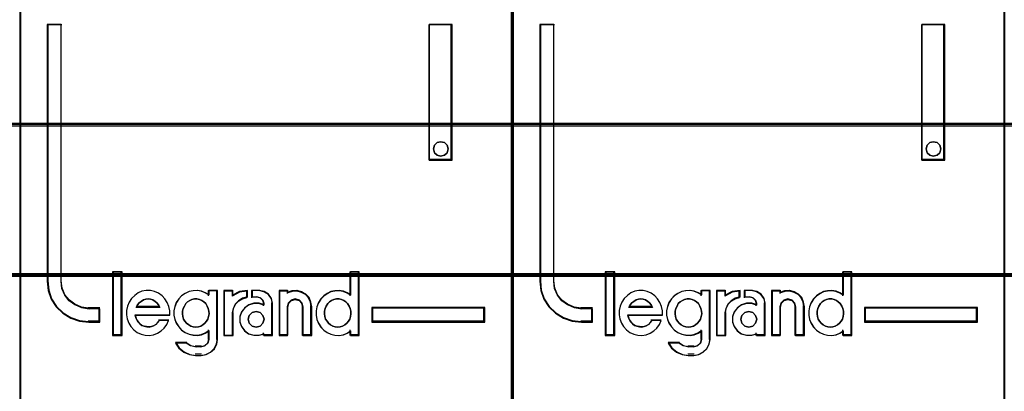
# Model space of a CAD drawing. Header units: millimetres. Extents: x -1290 to 1795, y -4192 to -1311.
# Tile 716 of 1056: x 1484.58 to 1491.76, y -2660.47 to -2657.76. Entities that reach past the tile are written whole.
import ezdxf

# ---------------------------------------------------------------- set-up
doc = ezdxf.new("R2010")
doc.units = ezdxf.units.MM
doc.layers.add('30', color=7, linetype='Continuous')
doc.layers.add('45', color=7, linetype='Continuous')
doc.layers.add('Aparatura', color=7, linetype='Continuous', lineweight=13)

# ---------------------------------------------------------------- blocks, each defined once
blk = doc.blocks.new('*U366')
at = {"layer": '45', "color": 7}
for points in [[(369.465651, -533.603058), (351.492672, -533.603058), (351.492672, -615.327797), (369.465651, -615.327797), (369.465651, -533.603058)], [(354.418048, -593.679359), (354.418048, -593.190218), (354.015775, -593.190218), (353.743815, -593.151746), (353.505851, -593.047323), (353.296215, -592.898932), (353.131906, -592.695582), (353.024256, -592.45376), (352.995927, -592.189954), (352.995927, -582.813846), (352.491668, -582.813846), (352.491668, -592.189954), (352.525663, -592.525207), (352.633314, -592.843973), (352.81462, -593.124267), (353.063917, -593.355097), (353.352873, -593.530968), (353.67016, -593.640887), (354.015775, -593.679359), (354.418048, -593.679359)], [(366.436437, -582.813846), (366.436437, -587.774423), (367.274305, -587.774423), (367.274305, -582.813846), (366.436437, -582.813846)], [(367.088072, -587.225682), (367.123918, -587.355586), (367.088072, -587.497299), (366.992481, -587.58587), (366.855069, -587.627204), (366.723632, -587.58587), (366.628041, -587.497299), (366.592195, -587.355586), (366.628041, -587.225682), (366.723632, -587.125301), (366.855069, -587.095777), (366.992481, -587.125301), (367.088072, -587.225682)], [(355.203997, -594.153333), (355.203997, -591.862455), (354.896062, -591.862455), (354.896062, -594.153333), (355.203997, -594.153333)], [(368.466655, -593.153318), (364.345348, -593.153318), (364.345348, -593.679359), (368.466655, -593.679359), (368.466655, -593.153318)]]:
    blk.add_lwpolyline(points, close=True, dxfattribs=at)
at = {"layer": '45', "color": 139}
for points in [[(369.465651, -533.603058), (351.492672, -533.603058), (351.492672, -615.327797), (369.465651, -615.327797), (369.465651, -533.603058)], [(367.123918, -587.355586), (367.088072, -587.225682), (366.992481, -587.125301), (366.855069, -587.095777), (366.723632, -587.125301), (366.628041, -587.225682), (366.592195, -587.355586), (366.628041, -587.497299), (366.723632, -587.58587), (366.855069, -587.627204), (366.992481, -587.58587), (367.088072, -587.497299), (367.123918, -587.355586)], [(357.910549, -593.864281), (358.008739, -593.852913), (358.095378, -593.824495), (358.17624, -593.779026), (358.245551, -593.722189), (358.309086, -593.642618), (358.349517, -593.568731), (358.378397, -593.472109), (358.4015, -593.375487), (358.389949, -593.278865), (358.372621, -593.182243), (358.33219, -593.096988), (358.280207, -593.006049), (358.210896, -592.943529), (358.135809, -592.892376), (358.049171, -592.852591), (357.956756, -592.83554), (357.870118, -592.83554), (357.771927, -592.852591), (357.696841, -592.892376), (357.615978, -592.943529), (357.546667, -593.006049), (357.50046, -593.096988), (357.460029, -593.182243), (357.431149, -593.278865), (357.431149, -593.375487), (357.442701, -593.472109), (357.471581, -593.568731), (357.517788, -593.642618), (357.575547, -593.722189), (357.656409, -593.779026), (357.737272, -593.824495), (357.82391, -593.852913), (357.910549, -593.864281)], [(363.093918, -593.864281), (363.18641, -593.852913), (363.273122, -593.824495), (363.359834, -593.779026), (363.429203, -593.722189), (363.487011, -593.642618), (363.539038, -593.568731), (363.567942, -593.472109), (363.573722, -593.375487), (363.573722, -593.278865), (363.55638, -593.182243), (363.515915, -593.096988), (363.458107, -593.006049), (363.388737, -592.943529), (363.319368, -592.892376), (363.232656, -592.852591), (363.145945, -592.83554), (363.047672, -592.83554), (362.96096, -592.852591), (362.874248, -592.892376), (362.793317, -592.943529), (362.73551, -593.006049), (362.677702, -593.096988), (362.637236, -593.182243), (362.614113, -593.278865), (362.614113, -593.375487), (362.625675, -593.472109), (362.654579, -593.568731), (362.706606, -593.642618), (362.764413, -593.722189), (362.833783, -593.779026), (362.920494, -593.824495), (363.007206, -593.852913), (363.093918, -593.864281)], [(360.410235, -593.577023), (360.368674, -593.436326), (360.261803, -593.330802), (360.119308, -593.289766), (359.976814, -593.330802), (359.869943, -593.436326), (359.828382, -593.577023), (359.869943, -593.717721), (359.976814, -593.823244), (360.119308, -593.864281), (360.261803, -593.823244), (360.368674, -593.717721), (360.410235, -593.577023)]]:
    blk.add_lwpolyline(points, close=True, dxfattribs=at)
at = {"layer": '45', "color": 59}
for points in [[(369.447748, -533.622807), (351.512366, -533.622807), (351.512366, -615.309843), (369.447748, -615.309843), (369.447748, -533.622807)], [(366.436437, -582.813846), (366.436437, -587.774423), (367.274305, -587.774423), (367.274305, -582.813846), (366.436437, -582.813846)], [(367.088072, -587.225682), (367.123918, -587.355586), (367.088072, -587.497299), (366.992481, -587.58587), (366.855069, -587.627204), (366.723632, -587.58587), (366.628041, -587.497299), (366.592195, -587.355586), (366.628041, -587.225682), (366.723632, -587.125301), (366.855069, -587.095777), (366.992481, -587.125301), (367.088072, -587.225682)], [(355.2219, -594.171287), (355.2219, -591.844502), (354.878159, -591.844502), (354.878159, -594.171287), (355.2219, -594.171287)], [(362.307969, -593.275085), (362.307969, -593.436513), (362.336407, -593.586807), (362.393284, -593.725969), (362.478599, -593.859565), (362.586664, -593.970894), (362.711792, -594.065524), (362.842608, -594.126755), (362.990487, -594.160154), (363.144053, -594.171287), (363.297619, -594.143455), (363.439811, -594.08779), (363.564939, -594.004293), (363.564939, -594.171287), (363.883447, -594.171287), (363.883447, -591.844502), (363.564939, -591.844502), (363.564939, -592.701738), (363.439811, -592.618241), (363.297619, -592.568143), (363.144053, -592.540311), (362.990487, -592.551444), (362.842608, -592.579276), (362.711792, -592.646074), (362.586664, -592.729571), (362.478599, -592.8409), (362.393284, -592.974496), (362.336407, -593.12479), (362.307969, -593.275085)], [(355.383028, -593.414387), (355.411461, -593.565767), (355.468326, -593.717147), (355.547937, -593.8461), (355.650294, -593.96384), (355.775397, -594.059154), (355.923246, -594.126434), (356.065409, -594.160074), (356.218945, -594.171287), (356.37248, -594.143254), (356.520329, -594.087187), (356.651119, -594.003087), (356.759163, -593.89656), (356.855833, -593.762), (356.924071, -593.621834), (356.577195, -593.621834), (356.520329, -593.69472), (356.452091, -593.762), (356.37248, -593.81246), (356.298556, -593.840494), (356.213258, -593.857314), (356.122274, -593.8461), (356.036976, -593.82928), (355.951679, -593.801247), (355.872068, -593.74518), (355.815203, -593.6779), (355.758338, -593.599407), (355.729905, -593.515307), (355.701473, -593.431207), (356.963877, -593.431207), (356.963877, -593.268614), (356.935444, -593.10602), (356.872893, -592.965854), (356.787595, -592.831294), (356.685238, -592.71916), (356.548762, -592.623847), (356.412286, -592.56778), (356.25875, -592.528534), (356.105215, -592.528534), (355.951679, -592.556567), (355.809516, -592.612634), (355.684413, -592.707947), (355.564996, -592.814474), (355.479699, -592.949034), (355.422834, -593.100414), (355.383028, -593.251794), (355.383028, -593.414387)], [(357.204994, -592.962816), (357.148088, -593.113145), (357.119634, -593.263473), (357.119634, -593.424937), (357.148088, -593.575266), (357.204994, -593.714459), (357.296044, -593.848084), (357.398476, -593.959439), (357.52367, -594.05409), (357.671627, -594.115335), (357.813893, -594.148741), (357.967541, -594.159877), (358.115498, -594.132038), (358.257764, -594.076361), (358.394339, -593.992845), (358.394339, -594.310205), (358.354505, -594.449399), (358.246382, -594.54405), (358.115498, -594.583024), (357.910634, -594.583024), (357.728534, -594.54405), (357.563505, -594.449399), (357.17085, -594.449399), (357.301735, -594.633134), (357.478145, -594.772327), (357.688699, -594.866978), (357.910634, -594.894817), (358.115498, -594.894817), (358.297598, -594.866978), (358.456936, -594.783462), (358.593512, -594.660972), (358.678871, -594.488373), (358.713015, -594.310205), (358.713015, -592.528534), (358.394339, -592.528534), (358.394339, -592.689998), (358.257764, -592.606482), (358.115498, -592.556372), (357.967541, -592.528534), (357.813893, -592.539669), (357.671627, -592.567508), (357.52367, -592.63432), (357.398476, -592.717836), (357.296044, -592.829191), (357.204994, -592.962816)], [(358.935014, -592.528534), (358.935014, -594.171287), (359.260011, -594.171287), (359.260011, -593.347107), (359.289028, -593.184514), (359.364474, -593.02192), (359.486348, -592.898574), (359.631435, -592.814474), (359.799737, -592.764014), (359.799737, -592.528534), (359.515365, -592.56778), (359.260011, -592.70234), (359.260011, -592.528534), (358.935014, -592.528534)], [(358.952918, -592.546487), (358.952918, -594.153333), (359.264457, -594.153333), (359.264457, -593.347168), (359.292273, -593.188129), (359.364594, -593.029089), (359.481421, -592.908439), (359.620501, -592.826177), (359.781834, -592.77682), (359.781834, -592.546487), (359.509237, -592.584876), (359.264457, -592.716495), (359.264457, -592.546487), (358.952918, -592.546487)], [(359.58502, -593.319074), (359.527609, -593.487274), (359.527609, -593.6779), (359.58502, -593.8461), (359.699841, -594.003087), (359.843367, -594.104007), (360.032822, -594.160074), (360.216536, -594.160074), (360.40025, -594.104007), (360.40025, -594.171287), (360.72175, -594.171287), (360.72175, -592.993887), (360.681562, -592.814474), (360.572482, -592.663094), (360.417473, -592.56778), (360.233759, -592.528534), (359.969671, -592.528534), (359.969671, -592.764014), (360.159126, -592.764014), (360.273947, -592.792047), (360.360063, -592.881754), (360.40025, -592.993887), (360.40025, -593.061167), (360.216536, -593.0051), (360.032822, -593.0051), (359.843367, -593.061167), (359.699841, -593.167694), (359.58502, -593.319074)], [(360.954491, -592.528534), (360.954491, -594.171287), (361.264043, -594.171287), (361.264043, -593.117234), (361.30417, -592.977067), (361.407354, -592.881754), (361.544933, -592.842507), (361.693977, -592.881754), (361.785696, -592.977067), (361.825823, -593.117234), (361.825823, -594.171287), (362.146841, -594.171287), (362.146841, -593.117234), (362.118179, -592.949034), (362.049389, -592.78644), (361.93474, -592.663094), (361.779964, -592.578994), (361.613723, -592.528534), (361.430284, -592.539747), (361.264043, -592.595814), (361.264043, -592.528534), (360.954491, -592.528534)], [(360.972394, -592.546487), (360.972394, -594.153333), (361.27265, -594.153333), (361.27265, -593.122319), (361.311572, -592.985216), (361.411658, -592.891986), (361.545105, -592.853598), (361.689673, -592.891986), (361.778638, -592.985216), (361.81756, -593.122319), (361.81756, -594.153333), (362.128938, -594.153333), (362.128938, -593.122319), (362.101136, -592.957796), (362.034412, -592.798756), (361.923206, -592.678106), (361.773078, -592.595844), (361.611829, -592.546487), (361.433899, -592.557455), (361.27265, -592.612297), (361.27265, -592.546487), (360.972394, -592.546487)], [(356.557499, -593.048565), (356.604024, -593.142546), (355.737511, -593.142546), (355.78985, -593.048565), (355.848006, -592.973379), (355.917792, -592.923256), (356.005025, -592.866867), (356.086442, -592.848071), (356.173675, -592.83554), (356.260908, -592.848071), (356.348141, -592.866867), (356.429558, -592.923256), (356.499344, -592.973379), (356.557499, -593.048565)], [(356.604024, -593.142546), (355.737511, -593.142546), (355.78985, -593.048565), (355.848006, -592.973379), (355.917792, -592.923256), (356.005025, -592.866867), (356.086442, -592.848071), (356.173675, -592.83554), (356.260908, -592.848071), (356.348141, -592.866867), (356.429558, -592.923256), (356.499344, -592.973379), (356.557499, -593.048565), (356.604024, -593.142546)], [(358.309086, -593.642618), (358.245551, -593.722189), (358.17624, -593.779026), (358.095378, -593.824495), (358.008739, -593.852913), (357.910549, -593.864281), (357.82391, -593.852913), (357.737272, -593.824495), (357.656409, -593.779026), (357.575547, -593.722189), (357.517788, -593.642618), (357.471581, -593.568731), (357.442701, -593.472109), (357.431149, -593.375487), (357.431149, -593.278865), (357.460029, -593.182243), (357.50046, -593.096988), (357.546667, -593.006049), (357.615978, -592.943529), (357.696841, -592.892376), (357.771927, -592.852591), (357.870118, -592.83554), (357.956756, -592.83554), (358.049171, -592.852591), (358.135809, -592.892376), (358.210896, -592.943529), (358.280207, -593.006049), (358.33219, -593.096988), (358.372621, -593.182243), (358.389949, -593.278865), (358.4015, -593.375487), (358.378397, -593.472109), (358.349517, -593.568731), (358.309086, -593.642618)], [(357.50046, -593.096988), (357.546667, -593.006049), (357.615978, -592.943529), (357.696841, -592.892376), (357.771927, -592.852591), (357.870118, -592.83554), (357.956756, -592.83554), (358.049171, -592.852591), (358.135809, -592.892376), (358.210896, -592.943529), (358.280207, -593.006049), (358.33219, -593.096988), (358.372621, -593.182243), (358.389949, -593.278865), (358.4015, -593.375487), (358.378397, -593.472109), (358.349517, -593.568731), (358.309086, -593.642618), (358.245551, -593.722189), (358.17624, -593.779026), (358.095378, -593.824495), (358.008739, -593.852913), (357.910549, -593.864281), (357.82391, -593.852913), (357.737272, -593.824495), (357.656409, -593.779026), (357.575547, -593.722189), (357.517788, -593.642618), (357.471581, -593.568731), (357.442701, -593.472109), (357.431149, -593.375487), (357.431149, -593.278865), (357.460029, -593.182243), (357.50046, -593.096988)], [(363.232656, -592.852591), (363.319368, -592.892376), (363.388737, -592.943529), (363.458107, -593.006049), (363.515915, -593.096988), (363.55638, -593.182243), (363.573722, -593.278865), (363.573722, -593.375487), (363.567942, -593.472109), (363.539038, -593.568731), (363.487011, -593.642618), (363.429203, -593.722189), (363.359834, -593.779026), (363.273122, -593.824495), (363.18641, -593.852913), (363.093918, -593.864281), (363.007206, -593.852913), (362.920494, -593.824495), (362.833783, -593.779026), (362.764413, -593.722189), (362.706606, -593.642618), (362.654579, -593.568731), (362.625675, -593.472109), (362.614113, -593.375487), (362.614113, -593.278865), (362.637236, -593.182243), (362.677702, -593.096988), (362.73551, -593.006049), (362.793317, -592.943529), (362.874248, -592.892376), (362.96096, -592.852591), (363.047672, -592.83554), (363.145945, -592.83554), (363.232656, -592.852591)], [(362.637236, -593.182243), (362.677702, -593.096988), (362.73551, -593.006049), (362.793317, -592.943529), (362.874248, -592.892376), (362.96096, -592.852591), (363.047672, -592.83554), (363.145945, -592.83554), (363.232656, -592.852591), (363.319368, -592.892376), (363.388737, -592.943529), (363.458107, -593.006049), (363.515915, -593.096988), (363.55638, -593.182243), (363.573722, -593.278865), (363.573722, -593.375487), (363.567942, -593.472109), (363.539038, -593.568731), (363.487011, -593.642618), (363.429203, -593.722189), (363.359834, -593.779026), (363.273122, -593.824495), (363.18641, -593.852913), (363.093918, -593.864281), (363.007206, -593.852913), (362.920494, -593.824495), (362.833783, -593.779026), (362.764413, -593.722189), (362.706606, -593.642618), (362.654579, -593.568731), (362.625675, -593.472109), (362.614113, -593.375487), (362.614113, -593.278865), (362.637236, -593.182243)], [(360.368674, -593.436326), (360.410235, -593.577023), (360.368674, -593.717721), (360.261803, -593.823244), (360.119308, -593.864281), (359.976814, -593.823244), (359.869943, -593.717721), (359.828382, -593.577023), (359.869943, -593.436326), (359.976814, -593.330802), (360.119308, -593.289766), (360.261803, -593.330802), (360.368674, -593.436326)], [(359.828382, -593.577023), (359.869943, -593.436326), (359.976814, -593.330802), (360.119308, -593.289766), (360.261803, -593.330802), (360.368674, -593.436326), (360.410235, -593.577023), (360.368674, -593.717721), (360.261803, -593.823244), (360.119308, -593.864281), (359.976814, -593.823244), (359.869943, -593.717721), (359.828382, -593.577023)], [(368.448752, -593.171272), (364.363252, -593.171272), (364.363252, -593.661405), (368.448752, -593.661405), (368.448752, -593.171272)]]:
    blk.add_lwpolyline(points, close=True, dxfattribs=at)
at = {"layer": '45', "color": 139}
for points in [[(352.491668, -582.813846), (352.491668, -592.194597)], [(352.491668, -582.813846), (353.025183, -582.813846)], [(352.985796, -582.813846), (352.985796, -592.194597)], [(366.436437, -587.774423), (366.436437, -582.813846)], [(366.436437, -582.813846), (367.274305, -582.813846)], [(367.234918, -587.774423), (367.234918, -582.813846)], [(366.436437, -587.736721), (367.274305, -587.736721)], [(354.878159, -591.844502), (354.878159, -594.171287)], [(354.878159, -591.844502), (355.2219, -591.844502)], [(355.182513, -591.844502), (355.182513, -594.171287)], [(363.534335, -591.844502), (363.534335, -592.726023)], [(363.534335, -591.844502), (363.883447, -591.844502)], [(363.84585, -591.844502), (363.84585, -594.171287)], [(352.491668, -592.156894), (352.525851, -592.499589), (352.634095, -592.82543), (352.816401, -593.111946), (353.067072, -593.3479), (353.357622, -593.527674), (353.676658, -593.640033), (354.024179, -593.679359)], [(352.985796, -592.156894), (353.01464, -592.429631), (353.124247, -592.67964), (353.291542, -592.889874), (353.504987, -593.043289), (353.747277, -593.151247), (354.024179, -593.191021)], [(356.963877, -593.431207), (356.963877, -593.268614), (356.935444, -593.10602), (356.872893, -592.965854), (356.787595, -592.831294), (356.685238, -592.71916), (356.548762, -592.623847), (356.412286, -592.56778), (356.25875, -592.528534), (356.105215, -592.528534), (355.951679, -592.556567), (355.809516, -592.612634), (355.684413, -592.707947), (355.564996, -592.814474), (355.479699, -592.949034), (355.422834, -593.100414), (355.383028, -593.251794), (355.383028, -593.414387), (355.411461, -593.565767), (355.468326, -593.717147), (355.547937, -593.8461), (355.650294, -593.96384), (355.775397, -594.059154), (355.923246, -594.126434), (356.065409, -594.160074), (356.218945, -594.171287), (356.37248, -594.143254), (356.520329, -594.087187), (356.651119, -594.003087), (356.759163, -593.89656), (356.855833, -593.762), (356.924071, -593.621834)], [(358.4015, -592.691127), (358.264158, -592.607027), (358.121092, -592.556567), (357.972304, -592.528534), (357.817794, -592.539747), (357.674728, -592.56778), (357.52594, -592.63506), (357.400043, -592.71916), (357.297036, -592.831294), (357.205474, -592.965854), (357.148248, -593.117234), (357.119634, -593.268614), (357.119634, -593.431207), (357.148248, -593.582587), (357.205474, -593.722754), (357.297036, -593.857314), (357.400043, -593.969447), (357.52594, -594.06476), (357.674728, -594.126434), (357.817794, -594.160074), (357.972304, -594.171287), (358.121092, -594.143254), (358.264158, -594.087187), (358.4015, -594.003087)], [(358.362113, -592.528534), (358.362113, -592.726023)], [(358.362113, -592.528534), (358.713015, -592.528534)], [(358.673628, -592.528534), (358.673628, -594.320302)], [(358.935014, -592.528534), (358.935014, -594.171287)], [(358.935014, -592.528534), (359.284126, -592.528534)], [(359.799737, -592.528534), (359.507319, -592.57556), (359.244739, -592.736795)], [(359.244739, -592.528534), (359.244739, -592.736795)], [(359.799737, -592.758339), (359.626673, -592.811009), (359.47748, -592.898792), (359.352158, -593.02754), (359.274578, -593.197253), (359.244739, -593.366966)], [(359.76214, -592.528534), (359.76214, -592.797837)], [(359.955494, -592.528534), (359.955494, -592.797837)], [(360.249106, -592.528534), (359.955494, -592.528534)], [(359.955494, -592.758339), (360.177494, -592.758339)], [(360.410235, -593.022257), (360.36488, -592.893517), (360.267691, -592.790525), (360.138107, -592.758339)], [(360.72175, -593.022257), (360.67973, -592.831906), (360.565676, -592.671297), (360.4036, -592.570173), (360.21151, -592.528534)], [(360.954491, -592.528534), (360.954491, -594.171287)], [(360.954491, -592.528534), (361.29286, -592.528534)], [(362.146841, -593.142546), (362.117835, -592.967114), (362.048222, -592.79753), (361.932201, -592.668879), (361.775571, -592.581163), (361.60734, -592.528534), (361.421705, -592.540229), (361.253473, -592.598706)], [(361.253473, -592.528534), (361.253473, -592.632664)], [(363.573722, -592.691127), (363.44772, -592.607027), (363.304535, -592.556567), (363.149896, -592.528534), (362.995256, -592.539747), (362.846344, -592.56778), (362.714614, -592.63506), (362.588611, -592.71916), (362.479791, -592.831294), (362.39388, -592.965854), (362.336606, -593.117234), (362.307969, -593.268614), (362.307969, -593.431207), (362.336606, -593.582587), (362.39388, -593.722754), (362.479791, -593.857314), (362.588611, -593.969447), (362.714614, -594.06476), (362.846344, -594.126434), (362.995256, -594.160074), (363.149896, -594.171287), (363.304535, -594.143254), (363.44772, -594.087187), (363.573722, -594.003087)], [(356.604024, -593.142546), (356.557499, -593.048565), (356.499344, -592.973379), (356.429558, -592.923256), (356.348141, -592.866867), (356.260908, -592.848071), (356.173675, -592.83554), (356.086442, -592.848071), (356.005025, -592.866867), (355.917792, -592.923256), (355.848006, -592.973379), (355.78985, -593.048565), (355.737511, -593.142546)], [(355.737511, -593.104844), (356.604024, -593.104844)], [(360.410235, -593.050181), (360.224419, -592.993531), (360.038603, -592.993531), (359.84698, -593.050181), (359.701811, -593.157816), (359.585676, -593.31077), (359.527609, -593.480719), (359.527609, -593.673328), (359.585676, -593.843277), (359.701811, -594.001896), (359.84698, -594.103865), (360.038603, -594.160515), (360.224419, -594.160515), (360.410235, -594.103865)], [(360.370848, -592.982759), (360.370848, -593.08689)], [(360.682363, -592.982759), (360.682363, -594.171287)], [(361.837116, -593.142546), (361.795427, -592.98591), (361.700139, -592.879398), (361.545295, -592.83554), (361.402362, -592.879398), (361.295162, -592.98591), (361.253473, -593.142546)], [(361.253473, -593.104844), (361.253473, -594.171287)], [(361.797729, -593.104844), (361.797729, -594.171287)], [(362.109244, -593.104844), (362.109244, -594.171287)], [(353.984792, -593.153318), (354.418048, -593.153318)], [(354.378661, -593.153318), (354.378661, -593.679359)], [(354.378661, -593.153318), (354.378661, -593.679359)], [(355.694543, -593.410055), (356.963877, -593.410055)], [(355.694543, -593.410055), (355.72349, -593.499705), (355.752438, -593.589354), (355.810332, -593.673028), (355.868227, -593.744747), (355.94928, -593.804514), (356.036121, -593.834397), (356.122963, -593.852327), (356.215595, -593.864281), (356.302437, -593.846351), (356.3777, -593.816467), (356.458752, -593.762677), (356.528226, -593.690958), (356.58612, -593.613261)], [(358.935014, -594.171287), (359.284126, -594.171287), (359.284126, -593.329264)], [(364.345348, -593.153318), (368.466655, -593.153318)], [(364.345348, -593.153318), (364.345348, -593.679359)], [(368.429058, -593.679359), (368.429058, -593.153318)], [(353.984792, -593.639861), (354.418048, -593.639861)], [(356.548524, -593.596772), (356.92628, -593.596772)], [(364.345348, -593.639861), (368.466655, -593.639861)], [(354.878159, -594.133584), (355.2219, -594.133584)], [(358.362113, -593.968411), (358.362113, -594.320302)], [(360.370848, -594.067156), (360.370848, -594.171287)], [(360.370848, -594.133584), (360.72175, -594.133584)], [(360.954491, -594.133584), (361.29286, -594.133584)], [(361.797729, -594.133584), (362.146841, -594.133584)], [(363.534335, -593.968411), (363.534335, -594.171287)], [(363.534335, -594.133584), (363.883447, -594.133584)], [(357.169763, -594.419046), (357.304381, -594.615302), (357.485823, -594.76398), (357.702382, -594.865081), (357.930647, -594.894817)], [(357.169763, -594.419046), (357.590487, -594.419046)], [(357.552891, -594.419046), (357.73248, -594.538587), (357.930647, -594.58781)], [(357.89126, -594.550108), (358.129372, -594.550108)], [(358.091776, -594.894817), (358.281106, -594.865578), (358.44677, -594.777862), (358.588767, -594.649211), (358.677516, -594.467932), (358.713015, -594.280804)], [(358.091776, -594.58781), (358.237157, -594.543952), (358.357254, -594.43744), (358.4015, -594.280804)], [(358.129372, -594.857114), (357.89126, -594.857114)]]:
    blk.add_lwpolyline(points, dxfattribs=at)
at = {"layer": '45', "color": 1}
for points in [[(354.418048, -593.679359), (354.418048, -593.190218), (354.015775, -593.190218), (353.743815, -593.151746), (353.505851, -593.047323), (353.296215, -592.898932), (353.131906, -592.695582), (353.024256, -592.45376), (352.995927, -592.189954), (352.995927, -582.813846), (352.491668, -582.813846), (352.491668, -592.189954), (352.525663, -592.525207), (352.633314, -592.843973), (352.81462, -593.124267), (353.063917, -593.355097), (353.352873, -593.530968), (353.67016, -593.640887), (354.015775, -593.679359), (354.418048, -593.679359)], [(354.398355, -593.661405), (354.398355, -593.173881), (354.004306, -593.173881), (353.737907, -593.135536), (353.504808, -593.031458), (353.299459, -592.883558), (353.13851, -592.680879), (353.03306, -592.439856), (353.00531, -592.176922), (353.00531, -582.8318), (352.511362, -582.8318), (352.511362, -592.176922), (352.544662, -592.511068), (352.650111, -592.82878), (352.827711, -593.108147), (353.07191, -593.338215), (353.354959, -593.513504), (353.665757, -593.62306), (354.004306, -593.661405), (354.398355, -593.661405)], [(368.466655, -593.153318), (364.345348, -593.153318), (364.345348, -593.679359), (368.466655, -593.679359), (368.466655, -593.153318)]]:
    blk.add_lwpolyline(points, close=True, dxfattribs=at)
blk = doc.blocks.new('*U367')
at = {"layer": '45', "color": 7}
for points in [[(387.452953, -533.603058), (369.479974, -533.603058), (369.479974, -615.327797), (387.452953, -615.327797), (387.452953, -533.603058)], [(372.403559, -593.679359), (372.403559, -593.190218), (372.00166, -593.190218), (371.729953, -593.151746), (371.49221, -593.047323), (371.282769, -592.898932), (371.118613, -592.695582), (371.011062, -592.45376), (370.982759, -592.189954), (370.982759, -582.813846), (370.47897, -582.813846), (370.47897, -592.189954), (370.512933, -592.525207), (370.620484, -592.843973), (370.801622, -593.124267), (371.050686, -593.355097), (371.339374, -593.530968), (371.656366, -593.640887), (372.00166, -593.679359), (372.403559, -593.679359)], [(384.423738, -582.813846), (384.423738, -587.774423), (385.261606, -587.774423), (385.261606, -582.813846), (384.423738, -582.813846)], [(385.075252, -587.225682), (385.11122, -587.355586), (385.075252, -587.497299), (384.97934, -587.58587), (384.841465, -587.627204), (384.709585, -587.58587), (384.613673, -587.497299), (384.577706, -587.355586), (384.613673, -587.225682), (384.709585, -587.125301), (384.841465, -587.095777), (384.97934, -587.125301), (385.075252, -587.225682)], [(373.189508, -594.153333), (373.189508, -591.862455), (372.883364, -591.862455), (372.883364, -594.153333), (373.189508, -594.153333)], [(386.453956, -593.153318), (382.330859, -593.153318), (382.330859, -593.679359), (386.453956, -593.679359), (386.453956, -593.153318)]]:
    blk.add_lwpolyline(points, close=True, dxfattribs=at)
at = {"layer": '45', "color": 139}
for points in [[(387.452953, -533.603058), (369.479974, -533.603058), (369.479974, -615.327797), (387.452953, -615.327797), (387.452953, -533.603058)], [(385.11122, -587.355586), (385.075252, -587.225682), (384.97934, -587.125301), (384.841465, -587.095777), (384.709585, -587.125301), (384.613673, -587.225682), (384.577706, -587.355586), (384.613673, -587.497299), (384.709585, -587.58587), (384.841465, -587.627204), (384.97934, -587.58587), (385.075252, -587.497299), (385.11122, -587.355586)], [(375.896945, -593.864281), (375.995316, -593.852913), (376.082114, -593.824495), (376.163126, -593.779026), (376.232565, -593.722189), (376.296217, -593.642618), (376.336723, -593.568731), (376.365656, -593.472109), (376.388802, -593.375487), (376.377229, -593.278865), (376.359869, -593.182243), (376.319363, -593.096988), (376.267284, -593.006049), (376.197845, -592.943529), (376.12262, -592.892376), (376.035822, -592.852591), (375.943237, -592.83554), (375.856439, -592.83554), (375.758067, -592.852591), (375.682842, -592.892376), (375.60183, -592.943529), (375.532392, -593.006049), (375.486099, -593.096988), (375.445593, -593.182243), (375.41666, -593.278865), (375.41666, -593.375487), (375.428234, -593.472109), (375.457166, -593.568731), (375.503459, -593.642618), (375.561324, -593.722189), (375.642336, -593.779026), (375.723348, -593.824495), (375.810146, -593.852913), (375.896945, -593.864281)], [(381.079429, -593.864281), (381.171921, -593.852913), (381.258633, -593.824495), (381.345345, -593.779026), (381.414714, -593.722189), (381.472522, -593.642618), (381.524549, -593.568731), (381.553453, -593.472109), (381.559233, -593.375487), (381.559233, -593.278865), (381.541891, -593.182243), (381.501426, -593.096988), (381.443618, -593.006049), (381.374249, -592.943529), (381.304879, -592.892376), (381.218167, -592.852591), (381.131456, -592.83554), (381.033183, -592.83554), (380.946471, -592.852591), (380.859759, -592.892376), (380.778828, -592.943529), (380.721021, -593.006049), (380.663213, -593.096988), (380.622747, -593.182243), (380.599624, -593.278865), (380.599624, -593.375487), (380.611186, -593.472109), (380.64009, -593.568731), (380.692117, -593.642618), (380.749924, -593.722189), (380.819294, -593.779026), (380.906005, -593.824495), (380.992717, -593.852913), (381.079429, -593.864281)], [(378.397536, -593.577023), (378.355847, -593.436326), (378.248647, -593.330802), (378.105715, -593.289766), (377.962782, -593.330802), (377.855582, -593.436326), (377.813893, -593.577023), (377.855582, -593.717721), (377.962782, -593.823244), (378.105715, -593.864281), (378.248647, -593.823244), (378.355847, -593.717721), (378.397536, -593.577023)]]:
    blk.add_lwpolyline(points, close=True, dxfattribs=at)
at = {"layer": '45', "color": 59}
for points in [[(387.433259, -533.622807), (369.497877, -533.622807), (369.497877, -615.309843), (387.433259, -615.309843), (387.433259, -533.622807)], [(384.423738, -582.813846), (384.423738, -587.774423), (385.261606, -587.774423), (385.261606, -582.813846), (384.423738, -582.813846)], [(385.075252, -587.225682), (385.11122, -587.355586), (385.075252, -587.497299), (384.97934, -587.58587), (384.841465, -587.627204), (384.709585, -587.58587), (384.613673, -587.497299), (384.577706, -587.355586), (384.613673, -587.225682), (384.709585, -587.125301), (384.841465, -587.095777), (384.97934, -587.125301), (385.075252, -587.225682)], [(373.209201, -594.171287), (373.209201, -591.844502), (372.86367, -591.844502), (372.86367, -594.171287), (373.209201, -594.171287)], [(380.295271, -593.275085), (380.295271, -593.436513), (380.323709, -593.586807), (380.380585, -593.725969), (380.4659, -593.859565), (380.573965, -593.970894), (380.699093, -594.065524), (380.829909, -594.126755), (380.977788, -594.160154), (381.131354, -594.171287), (381.284921, -594.143455), (381.427112, -594.08779), (381.55224, -594.004293), (381.55224, -594.171287), (381.870748, -594.171287), (381.870748, -591.844502), (381.55224, -591.844502), (381.55224, -592.701738), (381.427112, -592.618241), (381.284921, -592.568143), (381.131354, -592.540311), (380.977788, -592.551444), (380.829909, -592.579276), (380.699093, -592.646074), (380.573965, -592.729571), (380.4659, -592.8409), (380.380585, -592.974496), (380.323709, -593.12479), (380.295271, -593.275085)], [(373.37033, -593.414387), (373.398762, -593.565767), (373.455627, -593.717147), (373.535238, -593.8461), (373.637595, -593.96384), (373.762699, -594.059154), (373.910548, -594.126434), (374.05271, -594.160074), (374.206246, -594.171287), (374.359782, -594.143254), (374.507631, -594.087187), (374.63842, -594.003087), (374.746464, -593.89656), (374.843135, -593.762), (374.911373, -593.621834), (374.564496, -593.621834), (374.507631, -593.69472), (374.439393, -593.762), (374.359782, -593.81246), (374.285857, -593.840494), (374.20056, -593.857314), (374.109575, -593.8461), (374.024278, -593.82928), (373.93898, -593.801247), (373.859369, -593.74518), (373.802504, -593.6779), (373.745639, -593.599407), (373.717206, -593.515307), (373.688774, -593.431207), (374.951178, -593.431207), (374.951178, -593.268614), (374.922746, -593.10602), (374.860194, -592.965854), (374.774897, -592.831294), (374.67254, -592.71916), (374.536063, -592.623847), (374.399587, -592.56778), (374.246052, -592.528534), (374.092516, -592.528534), (373.93898, -592.556567), (373.796818, -592.612634), (373.671714, -592.707947), (373.552298, -592.814474), (373.467, -592.949034), (373.410135, -593.100414), (373.37033, -593.251794), (373.37033, -593.414387)], [(375.1922, -592.962816), (375.135357, -593.113145), (375.106936, -593.263473), (375.106936, -593.424937), (375.135357, -593.575266), (375.1922, -593.714459), (375.283148, -593.848084), (375.385464, -593.959439), (375.510518, -594.05409), (375.658308, -594.115335), (375.800415, -594.148741), (375.953889, -594.159877), (376.10168, -594.132038), (376.243786, -594.076361), (376.380208, -593.992845), (376.380208, -594.310205), (376.340419, -594.449399), (376.232418, -594.54405), (376.10168, -594.583024), (375.897047, -594.583024), (375.715151, -594.54405), (375.550307, -594.449399), (375.158094, -594.449399), (375.288832, -594.633134), (375.465044, -594.772327), (375.675361, -594.866978), (375.897047, -594.894817), (376.10168, -594.894817), (376.283576, -594.866978), (376.442735, -594.783462), (376.579157, -594.660972), (376.664421, -594.488373), (376.698526, -594.310205), (376.698526, -592.528534), (376.380208, -592.528534), (376.380208, -592.689998), (376.243786, -592.606482), (376.10168, -592.556372), (375.953889, -592.528534), (375.800415, -592.539669), (375.658308, -592.567508), (375.510518, -592.63432), (375.385464, -592.717836), (375.283148, -592.829191), (375.1922, -592.962816)], [(376.920526, -592.528534), (376.920526, -594.171287), (377.246195, -594.171287), (377.246195, -593.347107), (377.275272, -593.184514), (377.350874, -593.02192), (377.473, -592.898574), (377.618388, -592.814474), (377.787038, -592.764014), (377.787038, -592.528534), (377.502078, -592.56778), (377.246195, -592.70234), (377.246195, -592.528534), (376.920526, -592.528534)], [(376.940219, -592.546487), (376.940219, -594.153333), (377.251085, -594.153333), (377.251085, -593.347168), (377.278841, -593.188129), (377.351006, -593.029089), (377.467581, -592.908439), (377.606361, -592.826177), (377.767345, -592.77682), (377.767345, -592.546487), (377.495337, -592.584876), (377.251085, -592.716495), (377.251085, -592.546487), (376.940219, -592.546487)], [(377.572235, -593.319074), (377.51491, -593.487274), (377.51491, -593.6779), (377.572235, -593.8461), (377.686884, -594.003087), (377.830195, -594.104007), (378.019366, -594.160074), (378.202805, -594.160074), (378.386243, -594.104007), (378.386243, -594.171287), (378.707261, -594.171287), (378.707261, -592.993887), (378.667133, -592.814474), (378.558217, -592.663094), (378.403441, -592.56778), (378.220002, -592.528534), (377.956309, -592.528534), (377.956309, -592.764014), (378.14548, -592.764014), (378.260129, -592.792047), (378.346116, -592.881754), (378.386243, -592.993887), (378.386243, -593.061167), (378.202805, -593.0051), (378.019366, -593.0051), (377.830195, -593.061167), (377.686884, -593.167694), (377.572235, -593.319074)], [(378.940002, -592.528534), (378.940002, -594.171287), (379.250019, -594.171287), (379.250019, -593.117234), (379.290206, -592.977067), (379.393545, -592.881754), (379.531331, -592.842507), (379.680598, -592.881754), (379.772455, -592.977067), (379.812643, -593.117234), (379.812643, -594.171287), (380.134142, -594.171287), (380.134142, -593.117234), (380.105437, -592.949034), (380.036544, -592.78644), (379.921723, -592.663094), (379.766714, -592.578994), (379.600224, -592.528534), (379.41651, -592.539747), (379.250019, -592.595814), (379.250019, -592.528534), (378.940002, -592.528534)], [(378.959695, -592.546487), (378.959695, -594.153333), (379.259487, -594.153333), (379.259487, -593.122319), (379.298349, -592.985216), (379.398279, -592.891986), (379.53152, -592.853598), (379.675864, -592.891986), (379.764692, -592.985216), (379.803553, -593.122319), (379.803553, -594.153333), (380.114449, -594.153333), (380.114449, -593.122319), (380.08669, -592.957796), (380.02007, -592.798756), (379.909036, -592.678106), (379.75914, -592.595844), (379.598141, -592.546487), (379.420486, -592.557455), (379.259487, -592.612297), (379.259487, -592.546487), (378.959695, -592.546487)], [(374.543107, -593.048565), (374.589535, -593.142546), (373.724812, -593.142546), (373.777044, -593.048565), (373.835079, -592.973379), (373.904721, -592.923256), (373.991773, -592.866867), (374.073022, -592.848071), (374.160075, -592.83554), (374.247128, -592.848071), (374.33418, -592.866867), (374.415429, -592.923256), (374.485071, -592.973379), (374.543107, -593.048565)], [(374.589535, -593.142546), (373.724812, -593.142546), (373.777044, -593.048565), (373.835079, -592.973379), (373.904721, -592.923256), (373.991773, -592.866867), (374.073022, -592.848071), (374.160075, -592.83554), (374.247128, -592.848071), (374.33418, -592.866867), (374.415429, -592.923256), (374.485071, -592.973379), (374.543107, -593.048565), (374.589535, -593.142546)], [(376.296217, -593.642618), (376.232565, -593.722189), (376.163126, -593.779026), (376.082114, -593.824495), (375.995316, -593.852913), (375.896945, -593.864281), (375.810146, -593.852913), (375.723348, -593.824495), (375.642336, -593.779026), (375.561324, -593.722189), (375.503459, -593.642618), (375.457166, -593.568731), (375.428234, -593.472109), (375.41666, -593.375487), (375.41666, -593.278865), (375.445593, -593.182243), (375.486099, -593.096988), (375.532392, -593.006049), (375.60183, -592.943529), (375.682842, -592.892376), (375.758067, -592.852591), (375.856439, -592.83554), (375.943237, -592.83554), (376.035822, -592.852591), (376.12262, -592.892376), (376.197845, -592.943529), (376.267284, -593.006049), (376.319363, -593.096988), (376.359869, -593.182243), (376.377229, -593.278865), (376.388802, -593.375487), (376.365656, -593.472109), (376.336723, -593.568731), (376.296217, -593.642618)], [(375.486099, -593.096988), (375.532392, -593.006049), (375.60183, -592.943529), (375.682842, -592.892376), (375.758067, -592.852591), (375.856439, -592.83554), (375.943237, -592.83554), (376.035822, -592.852591), (376.12262, -592.892376), (376.197845, -592.943529), (376.267284, -593.006049), (376.319363, -593.096988), (376.359869, -593.182243), (376.377229, -593.278865), (376.388802, -593.375487), (376.365656, -593.472109), (376.336723, -593.568731), (376.296217, -593.642618), (376.232565, -593.722189), (376.163126, -593.779026), (376.082114, -593.824495), (375.995316, -593.852913), (375.896945, -593.864281), (375.810146, -593.852913), (375.723348, -593.824495), (375.642336, -593.779026), (375.561324, -593.722189), (375.503459, -593.642618), (375.457166, -593.568731), (375.428234, -593.472109), (375.41666, -593.375487), (375.41666, -593.278865), (375.445593, -593.182243), (375.486099, -593.096988)], [(381.218167, -592.852591), (381.304879, -592.892376), (381.374249, -592.943529), (381.443618, -593.006049), (381.501426, -593.096988), (381.541891, -593.182243), (381.559233, -593.278865), (381.559233, -593.375487), (381.553453, -593.472109), (381.524549, -593.568731), (381.472522, -593.642618), (381.414714, -593.722189), (381.345345, -593.779026), (381.258633, -593.824495), (381.171921, -593.852913), (381.079429, -593.864281), (380.992717, -593.852913), (380.906005, -593.824495), (380.819294, -593.779026), (380.749924, -593.722189), (380.692117, -593.642618), (380.64009, -593.568731), (380.611186, -593.472109), (380.599624, -593.375487), (380.599624, -593.278865), (380.622747, -593.182243), (380.663213, -593.096988), (380.721021, -593.006049), (380.778828, -592.943529), (380.859759, -592.892376), (380.946471, -592.852591), (381.033183, -592.83554), (381.131456, -592.83554), (381.218167, -592.852591)], [(380.622747, -593.182243), (380.663213, -593.096988), (380.721021, -593.006049), (380.778828, -592.943529), (380.859759, -592.892376), (380.946471, -592.852591), (381.033183, -592.83554), (381.131456, -592.83554), (381.218167, -592.852591), (381.304879, -592.892376), (381.374249, -592.943529), (381.443618, -593.006049), (381.501426, -593.096988), (381.541891, -593.182243), (381.559233, -593.278865), (381.559233, -593.375487), (381.553453, -593.472109), (381.524549, -593.568731), (381.472522, -593.642618), (381.414714, -593.722189), (381.345345, -593.779026), (381.258633, -593.824495), (381.171921, -593.852913), (381.079429, -593.864281), (380.992717, -593.852913), (380.906005, -593.824495), (380.819294, -593.779026), (380.749924, -593.722189), (380.692117, -593.642618), (380.64009, -593.568731), (380.611186, -593.472109), (380.599624, -593.375487), (380.599624, -593.278865), (380.622747, -593.182243)], [(378.355847, -593.436326), (378.397536, -593.577023), (378.355847, -593.717721), (378.248647, -593.823244), (378.105715, -593.864281), (377.962782, -593.823244), (377.855582, -593.717721), (377.813893, -593.577023), (377.855582, -593.436326), (377.962782, -593.330802), (378.105715, -593.289766), (378.248647, -593.330802), (378.355847, -593.436326)], [(377.813893, -593.577023), (377.855582, -593.436326), (377.962782, -593.330802), (378.105715, -593.289766), (378.248647, -593.330802), (378.355847, -593.436326), (378.397536, -593.577023), (378.355847, -593.717721), (378.248647, -593.823244), (378.105715, -593.864281), (377.962782, -593.823244), (377.855582, -593.717721), (377.813893, -593.577023)], [(386.436053, -593.171272), (382.348763, -593.171272), (382.348763, -593.661405), (386.436053, -593.661405), (386.436053, -593.171272)]]:
    blk.add_lwpolyline(points, close=True, dxfattribs=at)
at = {"layer": '45', "color": 139}
for points in [[(370.47897, -582.813846), (370.47897, -592.194597)], [(370.47897, -582.813846), (371.010694, -582.813846)], [(370.973097, -582.813846), (370.973097, -592.194597)], [(384.423738, -587.774423), (384.423738, -582.813846)], [(384.423738, -582.813846), (385.261606, -582.813846)], [(385.222219, -587.774423), (385.222219, -582.813846)], [(384.423738, -587.736721), (385.261606, -587.736721)], [(372.86367, -591.844502), (372.86367, -594.171287)], [(372.86367, -591.844502), (373.209201, -591.844502)], [(373.169814, -591.844502), (373.169814, -594.171287)], [(381.521637, -591.844502), (381.521637, -592.726023)], [(381.521637, -591.844502), (381.870748, -591.844502)], [(381.831361, -591.844502), (381.831361, -594.171287)], [(370.47897, -592.156894), (370.513112, -592.499589), (370.62123, -592.82543), (370.803323, -593.111946), (371.053701, -593.3479), (371.343912, -593.527674), (371.662575, -593.640033), (372.00969, -593.679359)], [(370.973097, -592.156894), (371.001891, -592.429631), (371.111309, -592.67964), (371.278316, -592.889874), (371.491393, -593.043289), (371.733265, -593.151247), (372.00969, -593.191021)], [(374.951178, -593.431207), (374.951178, -593.268614), (374.922746, -593.10602), (374.860194, -592.965854), (374.774897, -592.831294), (374.67254, -592.71916), (374.536063, -592.623847), (374.399587, -592.56778), (374.246052, -592.528534), (374.092516, -592.528534), (373.93898, -592.556567), (373.796818, -592.612634), (373.671714, -592.707947), (373.552298, -592.814474), (373.467, -592.949034), (373.410135, -593.100414), (373.37033, -593.251794), (373.37033, -593.414387), (373.398762, -593.565767), (373.455627, -593.717147), (373.535238, -593.8461), (373.637595, -593.96384), (373.762699, -594.059154), (373.910548, -594.126434), (374.05271, -594.160074), (374.206246, -594.171287), (374.359782, -594.143254), (374.507631, -594.087187), (374.63842, -594.003087), (374.746464, -593.89656), (374.843135, -593.762), (374.911373, -593.621834)], [(376.388802, -592.691127), (376.251459, -592.607027), (376.108394, -592.556567), (375.959606, -592.528534), (375.805095, -592.539747), (375.66203, -592.56778), (375.513242, -592.63506), (375.387344, -592.71916), (375.284337, -592.831294), (375.192775, -592.965854), (375.135549, -593.117234), (375.106936, -593.268614), (375.106936, -593.431207), (375.135549, -593.582587), (375.192775, -593.722754), (375.284337, -593.857314), (375.387344, -593.969447), (375.513242, -594.06476), (375.66203, -594.126434), (375.805095, -594.160074), (375.959606, -594.171287), (376.108394, -594.143254), (376.251459, -594.087187), (376.388802, -594.003087)], [(376.349415, -592.528534), (376.349415, -592.726023)], [(376.349415, -592.528534), (376.698526, -592.528534)], [(376.66093, -592.528534), (376.66093, -594.320302)], [(376.920526, -592.528534), (376.920526, -594.171287)], [(376.920526, -592.528534), (377.269637, -592.528534)], [(377.787038, -592.528534), (377.49462, -592.57556), (377.23204, -592.736795)], [(377.23204, -592.528534), (377.23204, -592.736795)], [(377.787038, -592.758339), (377.613974, -592.811009), (377.464782, -592.898792), (377.339459, -593.02754), (377.261879, -593.197253), (377.23204, -593.366966)], [(377.747651, -592.528534), (377.747651, -592.797837)], [(377.941005, -592.528534), (377.941005, -592.797837)], [(378.236408, -592.528534), (377.941005, -592.528534)], [(377.941005, -592.758339), (378.163005, -592.758339)], [(378.397536, -593.022257), (378.352181, -592.893517), (378.254993, -592.790525), (378.125408, -592.758339)], [(378.707261, -593.022257), (378.665241, -592.831906), (378.551187, -592.671297), (378.389111, -592.570173), (378.197021, -592.528534)], [(378.940002, -592.528534), (378.940002, -594.171287)], [(378.940002, -592.528534), (379.278371, -592.528534)], [(380.134142, -593.142546), (380.105137, -592.967114), (380.035524, -592.79753), (379.919502, -592.668879), (379.762873, -592.581163), (379.594641, -592.528534), (379.409006, -592.540229), (379.240775, -592.598706)], [(379.240775, -592.528534), (379.240775, -592.632664)], [(381.559233, -592.691127), (381.433409, -592.607027), (381.290427, -592.556567), (381.136006, -592.528534), (380.981585, -592.539747), (380.832884, -592.56778), (380.70134, -592.63506), (380.575516, -592.71916), (380.466849, -592.831294), (380.38106, -592.965854), (380.323867, -593.117234), (380.295271, -593.268614), (380.295271, -593.431207), (380.323867, -593.582587), (380.38106, -593.722754), (380.466849, -593.857314), (380.575516, -593.969447), (380.70134, -594.06476), (380.832884, -594.126434), (380.981585, -594.160074), (381.136006, -594.171287), (381.290427, -594.143254), (381.433409, -594.087187), (381.559233, -594.003087)], [(374.589535, -593.142546), (374.543107, -593.048565), (374.485071, -592.973379), (374.415429, -592.923256), (374.33418, -592.866867), (374.247128, -592.848071), (374.160075, -592.83554), (374.073022, -592.848071), (373.991773, -592.866867), (373.904721, -592.923256), (373.835079, -592.973379), (373.777044, -593.048565), (373.724812, -593.142546)], [(373.724812, -593.104844), (374.589535, -593.104844)], [(378.397536, -593.050181), (378.21172, -592.993531), (378.025904, -592.993531), (377.834281, -593.050181), (377.689113, -593.157816), (377.572978, -593.31077), (377.51491, -593.480719), (377.51491, -593.673328), (377.572978, -593.843277), (377.689113, -594.001896), (377.834281, -594.103865), (378.025904, -594.160515), (378.21172, -594.160515), (378.397536, -594.103865)], [(378.358149, -592.982759), (378.358149, -593.08689)], [(378.669664, -592.982759), (378.669664, -594.171287)], [(379.822627, -593.142546), (379.781066, -592.98591), (379.68607, -592.879398), (379.531701, -592.83554), (379.389206, -592.879398), (379.282336, -592.98591), (379.240775, -593.142546)], [(379.240775, -593.104844), (379.240775, -594.171287)], [(379.785031, -593.104844), (379.785031, -594.171287)], [(380.094755, -593.104844), (380.094755, -594.171287)], [(371.970303, -593.153318), (372.403559, -593.153318)], [(372.365963, -593.153318), (372.365963, -593.679359)], [(372.365963, -593.153318), (372.365963, -593.679359)], [(373.680054, -593.410055), (374.951178, -593.410055)], [(373.680054, -593.410055), (373.70906, -593.499705), (373.738065, -593.589354), (373.796076, -593.673028), (373.854087, -593.744747), (373.935302, -593.804514), (374.022318, -593.834397), (374.109335, -593.852327), (374.202152, -593.864281), (374.289168, -593.846351), (374.364583, -593.816467), (374.445798, -593.762677), (374.515411, -593.690958), (374.573422, -593.613261)], [(376.920526, -594.171287), (377.269637, -594.171287), (377.269637, -593.329264)], [(382.330859, -593.153318), (386.453956, -593.153318)], [(382.330859, -593.153318), (382.330859, -593.679359)], [(386.414569, -593.679359), (386.414569, -593.153318)], [(371.970303, -593.639861), (372.403559, -593.639861)], [(374.534035, -593.596772), (374.911791, -593.596772)], [(382.330859, -593.639861), (386.453956, -593.639861)], [(372.86367, -594.133584), (373.209201, -594.133584)], [(376.349415, -593.968411), (376.349415, -594.320302)], [(378.358149, -594.067156), (378.358149, -594.171287)], [(378.358149, -594.133584), (378.707261, -594.133584)], [(378.940002, -594.133584), (379.278371, -594.133584)], [(379.785031, -594.133584), (380.134142, -594.133584)], [(381.521637, -593.968411), (381.521637, -594.171287)], [(381.521637, -594.133584), (381.870748, -594.133584)], [(375.157065, -594.419046), (375.291366, -594.615302), (375.472381, -594.76398), (375.68843, -594.865081), (375.916158, -594.894817)], [(375.157065, -594.419046), (375.577789, -594.419046)], [(375.538402, -594.419046), (375.717991, -594.538587), (375.916158, -594.58781)], [(375.876772, -594.550108), (376.116674, -594.550108)], [(376.077287, -594.894817), (376.266617, -594.865578), (376.432281, -594.777862), (376.574279, -594.649211), (376.663027, -594.467932), (376.698526, -594.280804)], [(376.077287, -594.58781), (376.223508, -594.543952), (376.3443, -594.43744), (376.388802, -594.280804)], [(376.116674, -594.857114), (375.876772, -594.857114)]]:
    blk.add_lwpolyline(points, dxfattribs=at)
at = {"layer": '45', "color": 1}
for points in [[(372.403559, -593.679359), (372.403559, -593.190218), (372.00166, -593.190218), (371.729953, -593.151746), (371.49221, -593.047323), (371.282769, -592.898932), (371.118613, -592.695582), (371.011062, -592.45376), (370.982759, -592.189954), (370.982759, -582.813846), (370.47897, -582.813846), (370.47897, -592.189954), (370.512933, -592.525207), (370.620484, -592.843973), (370.801622, -593.124267), (371.050686, -593.355097), (371.339374, -593.530968), (371.656366, -593.640887), (372.00166, -593.679359), (372.403559, -593.679359)], [(372.385656, -593.661405), (372.385656, -593.173881), (371.991234, -593.173881), (371.724582, -593.135536), (371.491262, -593.031458), (371.285718, -592.883558), (371.124616, -592.680879), (371.019066, -592.439856), (370.99129, -592.176922), (370.99129, -582.8318), (370.496873, -582.8318), (370.496873, -592.176922), (370.530204, -592.511068), (370.635754, -592.82878), (370.813522, -593.108147), (371.057953, -593.338215), (371.34127, -593.513504), (371.652364, -593.62306), (371.991234, -593.661405), (372.385656, -593.661405)], [(386.453956, -593.153318), (382.330859, -593.153318), (382.330859, -593.679359), (386.453956, -593.679359), (386.453956, -593.153318)]]:
    blk.add_lwpolyline(points, close=True, dxfattribs=at)
blk = doc.blocks.new('*U370')
at = {"layer": '30', "color": 7}
for points in [[(548.842747, -712.336426), (117.158256, -712.336426), (117.158256, -713.851227), (117.158256, -734.920729), (117.158256, -736.435529), (548.842747, -736.435529), (548.842747, -734.920729), (548.842747, -713.851227), (548.842747, -712.336426)], [(117.158256, -736.347557), (548.842747, -736.347557), (117.158256, -736.347557)], [(548.842747, -736.347557), (117.158256, -736.347557), (117.158256, -737.825299), (117.158256, -739.386687), (117.158256, -741.923942), (548.842747, -741.923942), (548.842747, -739.386687), (548.842747, -737.825299), (548.842747, -736.347557)], [(548.79978, -736.390645), (117.201224, -736.390645), (117.201224, -737.84555), (117.201224, -739.382809), (117.201224, -741.880853), (548.79978, -741.880853), (548.79978, -739.382809), (548.79978, -737.84555), (548.79978, -736.390645)], [(117.158256, -741.835969), (548.842747, -741.835969), (117.158256, -741.835969)]]:
    blk.add_lwpolyline(points, close=True, dxfattribs=at)

msp = doc.modelspace()

# ---------------------------------------------------------------- block references
at = {"layer": 'Aparatura', "color": 7, "lineweight": 13, "xscale": 0.2, "yscale": 0.2, "zscale": 0.2}
for name, p in [('*U366', (1414.278, -2541.227)), ('*U367', (1414.278, -2541.227)), ('*U370', (1414.278, -2511.2423))]:
    msp.add_blockref(name, p, dxfattribs=at)

doc.saveas('drawing.dxf')
